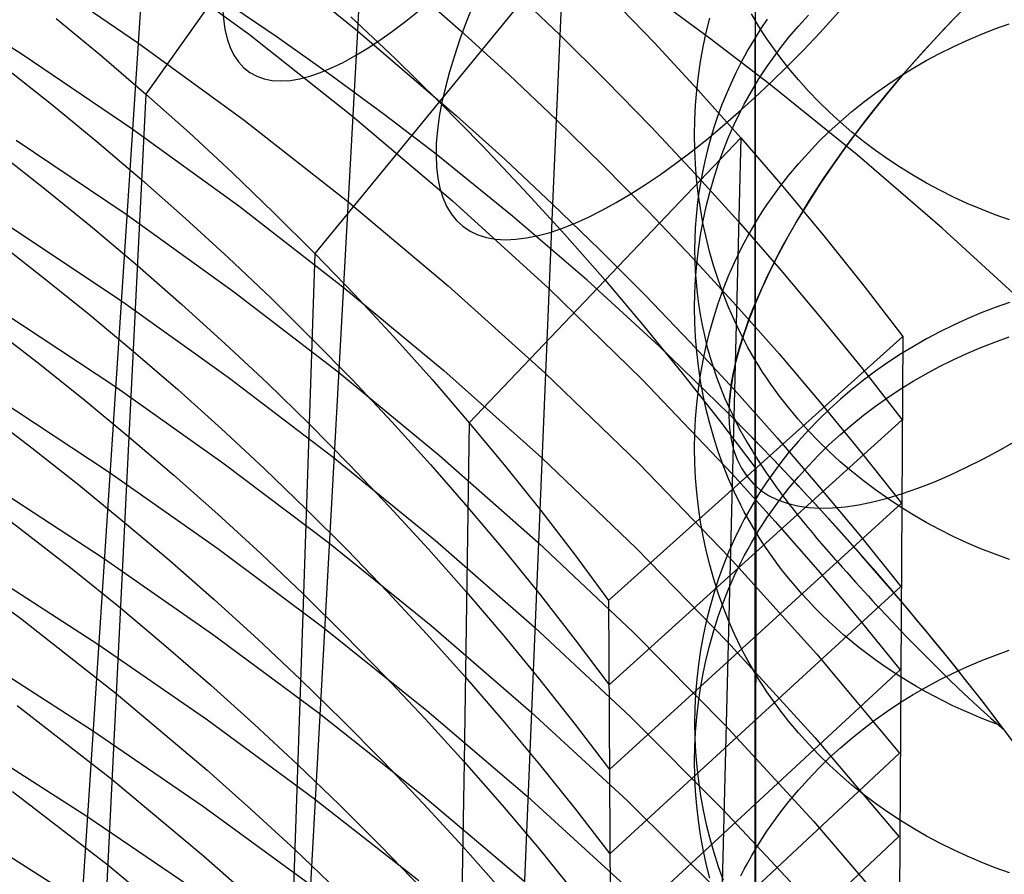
# Model space of a CAD drawing. Extents: x -383 to 1849, y -1185 to -529.
# Tile 862 of 870: x 1724 to 1755, y -662 to -635. Entities that reach past the tile are written whole.
import ezdxf

# ---------------------------------------------------------------- set-up
doc = ezdxf.new("R2010")
doc.units = 0
doc.layers.add('PREDEFINITO', color=7, linetype='CONTINUOUS')

msp = doc.modelspace()

# ---------------------------------------------------------------- linework, layer by layer
at = {"layer": 'PREDEFINITO'}
for p, q in [((1747.349, -605.521, 0.819), (1747.345, -696.67, 341.845)), ((1747.349, -620.991, 0.559), (1747.346, -711.303, 338.545)), ((1728.369, -621.637, 727.771), (1724.381, -682.515, 523.286)), ((1734.995, -626.869, 724.944), (1727.714, -637.155, 728.138)), ((1734.995, -626.869, 724.944), (1734.528, -635.117, 697.312)), ((1727.63, -632.72, 690.569), (1731.05, -635.24, 689.359)), ((1741.176, -632.52, 721.912), (1733.158, -642.295, 724.939)), ((1741.176, -632.52, 721.912), (1740.822, -640.701, 694.567)), ((1723.919, -633.088, 682.388), (1727.445, -635.49, 681.269)), ((1720.099, -633.582, 674.076), (1723.723, -635.867, 673.047)), ((1732.887, -633.786, 697.969), (1734.528, -635.117, 697.312)), ((1736.289, -633.731, 705.83), (1737.867, -635.12, 705.125)), ((1739.546, -633.802, 713.549), (1741.058, -635.247, 712.797)), ((1742.649, -633.995, 721.123), (1744.092, -635.494, 720.324)), ((1745.883, -635.35, 742.838), (1743.925, -633.908, 743.67)), ((1731.948, -635.326, 724.376), (1730.182, -634.13, 725.067)), ((1724.824, -634.714, 729.648), (1726.283, -635.923, 728.901)), ((1734.318, -634.664, 725.01), (1735.757, -636.024, 724.224)), ((1745.772, -635.171, 95.778), (1745.886, -634.71, 95.901)), ((1747.349, -634.774, 52.042), (1747.23, -634.57, 52.097)), ((1748.748, -634.962, 704.936), (1749.068, -634.609, 704.829)), ((1747.473, -634.977, 51.988), (1747.349, -634.774, 52.042)), ((1747.539, -635.039, 710.444), (1747.349, -635.339, 710.551)), ((1747.601, -635.178, 51.934), (1747.473, -634.977, 51.988)), ((1747.737, -634.742, 710.343), (1747.539, -635.039, 710.444)), ((1748.441, -635.325, 705.047), (1748.748, -634.962, 704.936)), ((1755.078, -635.056, 136.252), (1755.539, -634.892, 136.296)), ((1731.05, -635.24, 689.359), (1734.372, -637.867, 688.101)), ((1734.528, -635.117, 697.312), (1731.657, -687.288, 522.433)), ((1733.684, -636.553, 723.667), (1731.948, -635.326, 724.376)), ((1734.528, -635.117, 697.312), (1737.729, -637.858, 695.962)), ((1737.867, -635.12, 705.125), (1739.418, -636.535, 704.409)), ((1741.058, -635.247, 712.797), (1742.542, -636.716, 712.034)), ((1745.672, -635.635, 95.654), (1745.772, -635.171, 95.778)), ((1747.806, -636.827, 741.985), (1745.883, -635.35, 742.838)), ((1747.349, -635.339, 710.551), (1747.232, -635.534, 710.622)), ((1747.349, -650.249, 661.505), (1747.349, -635.339, 710.551)), ((1747.732, -635.376, 51.881), (1747.601, -635.178, 51.934)), ((1748.147, -635.698, 705.16), (1748.441, -635.325, 705.047)), ((1754.173, -635.424, 136.153), (1754.623, -635.233, 136.204)), ((1754.623, -635.233, 136.204), (1755.078, -635.056, 136.252)), ((1727.445, -635.49, 681.269), (1730.879, -638.001, 680.103)), ((1744.092, -635.494, 720.324), (1745.505, -637.017, 719.513)), ((1745.588, -636.102, 95.529), (1745.672, -635.635, 95.654)), ((1747.232, -635.534, 710.622), (1747.118, -635.731, 710.696)), ((1747.867, -635.572, 51.828), (1747.732, -635.376, 51.881)), ((1748.147, -635.958, 51.725), (1747.867, -635.572, 51.828)), ((1753.293, -635.847, 136.04), (1753.73, -635.629, 136.098)), ((1753.73, -635.629, 136.098), (1754.173, -635.424, 136.153)), ((1723.723, -635.867, 673.047), (1727.261, -638.26, 671.97)), ((1726.283, -635.923, 728.901), (1727.714, -637.155, 728.138)), ((1747.008, -635.929, 710.771), (1746.902, -636.128, 710.848)), ((1747.118, -635.731, 710.696), (1747.008, -635.929, 710.771)), ((1747.866, -636.08, 705.276), (1748.147, -635.698, 705.16)), ((1748.441, -636.334, 51.624), (1748.147, -635.958, 51.725)), ((1752.864, -636.078, 135.978), (1753.293, -635.847, 136.04)), ((1723.172, -636.301, 721.104), (1724.667, -637.483, 720.394)), ((1735.757, -636.024, 724.224), (1737.167, -637.407, 723.425)), ((1745.52, -636.572, 95.403), (1745.588, -636.102, 95.529)), ((1746.902, -636.128, 710.848), (1746.728, -636.473, 710.986)), ((1747.6, -636.47, 705.395), (1747.732, -636.274, 705.335)), ((1747.732, -636.274, 705.335), (1747.866, -636.08, 705.276)), ((1752.028, -636.578, 135.843), (1752.442, -636.322, 135.912)), ((1752.442, -636.322, 135.912), (1752.864, -636.078, 135.978)), ((1735.39, -637.81, 722.942), (1733.684, -636.553, 723.667)), ((1739.418, -636.535, 704.409), (1740.94, -637.974, 703.682)), ((1745.466, -637.045, 95.277), (1745.52, -636.572, 95.403)), ((1746.728, -636.473, 710.986), (1746.565, -636.822, 711.129)), ((1747.473, -636.669, 705.455), (1747.6, -636.47, 705.395)), ((1748.748, -636.7, 51.526), (1748.441, -636.334, 51.624)), ((1751.623, -636.847, 135.771), (1752.028, -636.578, 135.843)), ((1742.542, -636.716, 712.034), (1743.996, -638.21, 711.26)), ((1746.565, -636.822, 711.129), (1746.413, -637.173, 711.278)), ((1747.229, -637.073, 705.578), (1747.349, -636.87, 705.516)), ((1747.349, -636.87, 705.516), (1747.473, -636.669, 705.455)), ((1750.635, -639.116, 740.663), (1747.806, -636.827, 741.985)), ((1749.068, -637.057, 51.431), (1748.748, -636.7, 51.526)), ((1751.226, -637.127, 135.696), (1751.623, -636.847, 135.771)), ((1727.714, -637.155, 728.138), (1727.166, -648.201, 691.307)), ((1727.714, -637.155, 728.138), (1729.118, -638.408, 727.36)), ((1745.428, -637.518, 95.15), (1745.466, -637.045, 95.277)), ((1745.505, -637.017, 719.513), (1746.889, -638.563, 718.692)), ((1746.413, -637.173, 711.278), (1746.271, -637.526, 711.432)), ((1747.113, -637.278, 705.64), (1747.229, -637.073, 705.578)), ((1749.401, -637.404, 51.338), (1749.068, -637.057, 51.431)), ((1750.84, -637.419, 135.618), (1751.226, -637.127, 135.696)), ((1724.667, -637.483, 720.394), (1726.136, -638.689, 719.67)), ((1737.167, -637.407, 723.425), (1738.548, -638.813, 722.614)), ((1745.405, -637.993, 95.023), (1745.428, -637.518, 95.15)), ((1746.271, -637.526, 711.432), (1746.141, -637.881, 711.592)), ((1746.892, -637.693, 705.767), (1747.001, -637.485, 705.703)), ((1747.001, -637.485, 705.703), (1747.113, -637.278, 705.64)), ((1749.746, -637.74, 51.248), (1749.401, -637.404, 51.338)), ((1750.463, -637.722, 135.536), (1750.84, -637.419, 135.618)), ((1734.372, -637.867, 688.101), (1737.591, -640.597, 686.798)), ((1737.066, -639.097, 722.198), (1735.39, -637.81, 722.942)), ((1737.729, -637.858, 695.962), (1739.289, -639.267, 695.27)), ((1746.141, -637.881, 711.592), (1746.022, -638.237, 711.756)), ((1746.687, -638.117, 705.895), (1746.892, -637.693, 705.767)), ((1750.101, -638.066, 51.161), (1749.746, -637.74, 51.248)), ((1750.097, -638.037, 135.452), (1750.463, -637.722, 135.536)), ((1730.879, -638.001, 680.103), (1734.217, -640.616, 678.89)), ((1740.94, -637.974, 703.682), (1742.434, -639.438, 702.944)), ((1743.996, -638.21, 711.26), (1745.421, -639.727, 710.475)), ((1745.397, -638.468, 94.896), (1745.405, -637.993, 95.023)), ((1746.497, -638.547, 706.026), (1746.687, -638.117, 705.895)), ((1749.741, -638.363, 135.364), (1750.097, -638.037, 135.452)), ((1750.468, -638.38, 51.077), (1750.101, -638.066, 51.161)), ((1727.261, -638.26, 671.97), (1730.709, -640.76, 670.847)), ((1729.118, -638.408, 727.36), (1730.493, -639.683, 726.567)), ((1745.404, -638.944, 94.769), (1745.397, -638.468, 94.896)), ((1746.022, -638.237, 711.756), (1745.913, -638.595, 711.925)), ((1749.397, -638.699, 135.274), (1749.741, -638.363, 135.364)), ((1750.846, -638.684, 50.995), (1750.468, -638.38, 51.077)), ((1723.527, -638.646, 663.697), (1727.077, -641.03, 662.662)), ((1726.136, -638.689, 719.67), (1727.577, -639.917, 718.93)), ((1746.889, -638.563, 718.692), (1738.136, -647.749, 721.52)), ((1738.548, -638.813, 722.614), (1739.899, -640.239, 721.79)), ((1746.889, -638.563, 718.692), (1745.398, -698.052, 520.556)), ((1745.913, -638.595, 711.925), (1745.815, -638.954, 712.1)), ((1746.322, -638.983, 706.159), (1746.497, -638.547, 706.026)), ((1746.889, -638.563, 718.692), (1748.241, -640.132, 717.86)), ((1749.065, -639.045, 135.181), (1749.397, -638.699, 135.274)), ((1751.233, -638.976, 50.917), (1750.846, -638.684, 50.995)), ((1723.005, -639.074, 711.827), (1724.51, -640.252, 711.14)), ((1739.534, -641.093, 721.046), (1737.066, -639.097, 722.198)), ((1745.426, -639.419, 94.641), (1745.404, -638.944, 94.769)), ((1745.815, -638.954, 712.1), (1745.727, -639.313, 712.278)), ((1746.162, -639.425, 706.293), (1746.322, -638.983, 706.159)), ((1748.745, -639.402, 135.085), (1749.065, -639.045, 135.181)), ((1753.381, -641.478, 739.299), (1750.635, -639.116, 740.663)), ((1751.63, -639.256, 50.842), (1751.233, -638.976, 50.917)), ((1739.289, -639.267, 695.27), (1740.822, -640.701, 694.567)), ((1742.434, -639.438, 702.944), (1743.9, -640.926, 702.195)), ((1745.464, -639.892, 94.515), (1745.426, -639.419, 94.641)), ((1745.727, -639.313, 712.278), (1745.65, -639.672, 712.461)), ((1746.017, -639.873, 706.429), (1746.162, -639.425, 706.293)), ((1748.438, -639.768, 134.986), (1748.745, -639.402, 135.085)), ((1752.036, -639.525, 50.77), (1751.63, -639.256, 50.842)), ((1730.493, -639.683, 726.567), (1731.84, -640.979, 725.76)), ((1745.421, -639.727, 710.475), (1746.816, -641.268, 709.679)), ((1745.65, -639.672, 712.461), (1745.584, -640.031, 712.648)), ((1748.145, -640.144, 134.885), (1748.438, -639.768, 134.986)), ((1752.45, -639.781, 50.702), (1752.036, -639.525, 50.77)), ((1752.873, -640.025, 50.637), (1752.45, -639.781, 50.702)), ((1727.577, -639.917, 718.93), (1728.991, -641.166, 718.176)), ((1745.517, -640.365, 94.388), (1745.464, -639.892, 94.515)), ((1745.584, -640.031, 712.648), (1745.528, -640.39, 712.839)), ((1745.888, -640.325, 706.567), (1746.017, -639.873, 706.429)), ((1748.241, -640.132, 717.86), (1749.562, -641.725, 717.018)), ((1753.303, -640.256, 50.575), (1752.873, -640.025, 50.637)), ((1724.51, -640.252, 711.14), (1725.988, -641.454, 710.438)), ((1739.899, -640.239, 721.79), (1741.221, -641.687, 720.954)), ((1745.528, -640.39, 712.839), (1745.482, -640.748, 713.034)), ((1745.585, -640.835, 94.262), (1745.517, -640.365, 94.388)), ((1745.774, -640.782, 706.705), (1745.888, -640.325, 706.567)), ((1747.865, -640.53, 134.782), (1748.145, -640.144, 134.885)), ((1753.74, -640.474, 50.516), (1753.303, -640.256, 50.575)), ((1730.709, -640.76, 670.847), (1734.062, -643.365, 669.68)), ((1734.217, -640.616, 678.89), (1737.454, -643.335, 677.635)), ((1737.591, -640.597, 686.798), (1740.705, -643.428, 685.453)), ((1740.822, -640.701, 694.567), (1738.682, -692.458, 521.521)), ((1740.822, -640.701, 694.567), (1742.327, -642.159, 693.854)), ((1745.482, -640.748, 713.034), (1745.447, -641.106, 713.232)), ((1747.599, -640.924, 134.676), (1747.73, -640.726, 134.729)), ((1747.73, -640.726, 134.729), (1747.865, -640.53, 134.782)), ((1754.184, -640.679, 50.462), (1753.74, -640.474, 50.516)), ((1754.634, -640.87, 50.41), (1754.184, -640.679, 50.462)), ((1727.077, -641.03, 662.662), (1730.538, -643.52, 661.583)), ((1731.84, -640.979, 725.76), (1733.158, -642.295, 724.939)), ((1743.9, -640.926, 702.195), (1745.336, -642.438, 701.436)), ((1745.669, -641.302, 94.137), (1745.585, -640.835, 94.262)), ((1745.675, -641.242, 706.845), (1745.774, -640.782, 706.705)), ((1747.472, -641.125, 134.622), (1747.599, -640.924, 134.676)), ((1755.09, -641.047, 50.363), (1754.634, -640.87, 50.41)), ((1755.551, -641.211, 50.319), (1755.09, -641.047, 50.363)), ((1728.991, -641.166, 718.176), (1730.378, -642.437, 717.408)), ((1741.931, -643.156, 719.855), (1739.534, -641.093, 721.046)), ((1745.447, -641.106, 713.232), (1745.421, -641.463, 713.433)), ((1745.591, -641.705, 706.986), (1745.675, -641.242, 706.845)), ((1745.768, -641.766, 94.012), (1745.669, -641.302, 94.137)), ((1746.816, -641.268, 709.679), (1748.18, -642.833, 708.874)), ((1747.229, -641.532, 134.512), (1747.349, -641.327, 134.567)), ((1747.349, -641.327, 134.567), (1747.472, -641.125, 134.622)), ((1723.332, -641.428, 654.34), (1726.893, -643.803, 653.347)), ((1725.988, -641.454, 710.438), (1727.44, -642.678, 709.722)), ((1741.221, -641.687, 720.954), (1742.512, -643.156, 720.106)), ((1745.421, -641.463, 713.433), (1745.406, -641.818, 713.637)), ((1745.523, -642.171, 707.128), (1745.591, -641.705, 706.986)), ((1747.113, -641.739, 134.456), (1747.229, -641.532, 134.512)), ((1756.043, -643.913, 737.893), (1753.381, -641.478, 739.299)), ((1722.838, -641.846, 702.55), (1724.352, -643.021, 701.886)), ((1745.406, -641.818, 713.637), (1745.401, -642.172, 713.844)), ((1745.881, -642.227, 93.889), (1745.768, -641.766, 94.012)), ((1746.892, -642.159, 134.343), (1747.001, -641.948, 134.4)), ((1747.001, -641.948, 134.4), (1747.113, -641.739, 134.456)), ((1749.562, -641.725, 717.018), (1750.852, -643.339, 716.166)), ((1733.158, -642.295, 724.939), (1732.788, -653.278, 688.502)), ((1733.158, -642.295, 724.939), (1734.447, -643.63, 724.105)), ((1742.327, -642.159, 693.854), (1743.804, -643.642, 693.131)), ((1745.401, -642.172, 713.844), (1745.406, -642.524, 714.053)), ((1745.469, -642.639, 707.27), (1745.523, -642.171, 707.128)), ((1746.011, -642.683, 93.766), (1745.881, -642.227, 93.889)), ((1746.687, -642.586, 134.228), (1746.892, -642.159, 134.343)), ((1730.378, -642.437, 717.408), (1731.736, -643.729, 716.626)), ((1745.336, -642.438, 701.436), (1746.743, -643.974, 700.667)), ((1745.406, -642.524, 714.053), (1745.42, -642.874, 714.264)), ((1745.431, -643.109, 707.413), (1745.469, -642.639, 707.27)), ((1746.497, -643.02, 134.111), (1746.687, -642.586, 134.228)), ((1727.44, -642.678, 709.722), (1728.865, -643.924, 708.992)), ((1745.42, -642.874, 714.264), (1745.445, -643.224, 714.478)), ((1746.155, -643.135, 93.645), (1746.011, -642.683, 93.766)), ((1748.18, -642.833, 708.874), (1749.514, -644.42, 708.058)), ((1724.352, -643.021, 701.886), (1725.841, -644.219, 701.207)), ((1744.257, -645.283, 718.626), (1741.931, -643.156, 719.855)), ((1742.512, -643.156, 720.106), (1743.773, -644.645, 719.246)), ((1745.409, -643.58, 707.556), (1745.431, -643.109, 707.413)), ((1745.445, -643.224, 714.478), (1745.479, -643.571, 714.692)), ((1746.315, -643.581, 93.525), (1746.155, -643.135, 93.645)), ((1746.322, -643.46, 133.993), (1746.497, -643.02, 134.111)), ((1730.538, -643.52, 661.583), (1733.907, -646.114, 660.461)), ((1734.062, -643.365, 669.68), (1737.317, -646.072, 668.472)), ((1737.454, -643.335, 677.635), (1740.587, -646.155, 676.338)), ((1740.705, -643.428, 685.453), (1743.708, -646.359, 684.067)), ((1745.401, -644.051, 707.699), (1745.409, -643.58, 707.556)), ((1745.479, -643.571, 714.692), (1745.523, -643.916, 714.908)), ((1746.162, -643.906, 133.872), (1746.322, -643.46, 133.993)), ((1746.49, -644.021, 93.407), (1746.315, -643.581, 93.525)), ((1750.852, -643.339, 716.166), (1752.109, -644.974, 715.305)), ((1726.893, -643.803, 653.347), (1730.368, -646.283, 652.311)), ((1728.865, -643.924, 708.992), (1730.262, -645.191, 708.249)), ((1731.736, -643.729, 716.626), (1733.066, -645.041, 715.83)), ((1734.447, -643.63, 724.105), (1735.706, -644.985, 723.257)), ((1743.804, -643.642, 693.131), (1745.252, -645.149, 692.398)), ((1745.523, -643.916, 714.908), (1745.577, -644.26, 715.124)), ((1746.017, -644.358, 133.751), (1746.162, -643.906, 133.872)), ((1755.551, -643.874, 659.567), (1755.09, -644.036, 659.616)), ((1723.137, -644.209, 644.995), (1726.71, -646.575, 644.044)), ((1725.841, -644.219, 701.207), (1727.303, -645.439, 700.515)), ((1745.409, -644.522, 707.843), (1745.401, -644.051, 707.699)), ((1746.68, -644.455, 93.29), (1746.49, -644.021, 93.407)), ((1746.743, -643.974, 700.667), (1748.12, -645.533, 699.888)), ((1754.634, -644.212, 659.67), (1754.184, -644.401, 659.727)), ((1755.09, -644.036, 659.616), (1754.634, -644.212, 659.67)), ((1745.431, -644.993, 707.986), (1745.409, -644.522, 707.843)), ((1745.577, -644.26, 715.124), (1745.641, -644.601, 715.341)), ((1745.888, -644.814, 133.628), (1746.017, -644.358, 133.751)), ((1746.885, -644.882, 93.175), (1746.68, -644.455, 93.29)), ((1749.514, -644.42, 708.058), (1750.817, -646.029, 707.234)), ((1754.184, -644.401, 659.727), (1753.74, -644.604, 659.789)), ((1722.672, -644.618, 693.274), (1724.195, -645.79, 692.632)), ((1743.773, -644.645, 719.246), (1745.003, -646.154, 718.375)), ((1745.641, -644.601, 715.341), (1745.714, -644.941, 715.558)), ((1745.774, -645.275, 133.504), (1745.888, -644.814, 133.628)), ((1746.994, -645.093, 93.118), (1746.885, -644.882, 93.175)), ((1753.303, -644.82, 659.855), (1752.872, -645.049, 659.924)), ((1753.74, -644.604, 659.789), (1753.303, -644.82, 659.855)), ((1730.262, -645.191, 708.249), (1731.632, -646.479, 707.491)), ((1733.066, -645.041, 715.83), (1734.367, -646.373, 715.021)), ((1735.706, -644.985, 723.257), (1736.936, -646.358, 722.395)), ((1752.109, -644.974, 715.305), (1742.626, -653.482, 717.894)), ((1745.252, -645.149, 692.398), (1746.67, -646.68, 691.655)), ((1745.47, -645.463, 708.129), (1745.431, -644.993, 707.986)), ((1745.714, -644.941, 715.558), (1745.798, -645.279, 715.774)), ((1747.106, -645.302, 93.062), (1746.994, -645.093, 93.118)), ((1752.109, -644.974, 715.305), (1751.751, -704.055, 519.542)), ((1752.872, -645.049, 659.924), (1752.45, -645.29, 659.998)), ((1754.623, -645.326, 173.904), (1755.078, -645.149, 173.952)), ((1755.078, -645.149, 173.952), (1755.539, -644.985, 173.996)), ((1727.303, -645.439, 700.515), (1728.738, -646.681, 699.809)), ((1746.509, -647.472, 717.362), (1744.257, -645.283, 718.626)), ((1745.523, -645.931, 708.271), (1745.47, -645.463, 708.129)), ((1745.675, -645.74, 133.379), (1745.774, -645.275, 133.504)), ((1745.798, -645.279, 715.774), (1745.892, -645.615, 715.989)), ((1747.222, -645.509, 93.007), (1747.106, -645.302, 93.062)), ((1747.342, -645.714, 92.951), (1747.222, -645.509, 93.007)), ((1752.45, -645.29, 659.998), (1752.035, -645.544, 660.075)), ((1753.73, -645.722, 173.798), (1754.173, -645.517, 173.853)), ((1754.173, -645.517, 173.853), (1754.623, -645.326, 173.904)), ((1724.195, -645.79, 692.632), (1725.693, -646.984, 691.976)), ((1745.591, -646.207, 133.253), (1745.675, -645.74, 133.379)), ((1745.892, -645.615, 715.989), (1745.995, -645.949, 716.202)), ((1747.466, -645.916, 92.897), (1747.342, -645.714, 92.951)), ((1748.12, -645.533, 699.888), (1749.466, -647.116, 699.099)), ((1751.63, -645.81, 660.155), (1751.233, -646.088, 660.24)), ((1752.035, -645.544, 660.075), (1751.63, -645.81, 660.155)), ((1753.293, -645.94, 173.74), (1753.73, -645.722, 173.798)), ((1733.907, -646.114, 660.461), (1737.18, -648.81, 659.3)), ((1737.317, -646.072, 668.472), (1740.47, -648.882, 667.224)), ((1740.587, -646.155, 676.338), (1743.613, -649.075, 675.003)), ((1745.003, -646.154, 718.375), (1746.201, -647.682, 717.493)), ((1745.591, -646.397, 708.412), (1745.523, -645.931, 708.271)), ((1745.995, -645.949, 716.202), (1746.109, -646.281, 716.412)), ((1747.593, -646.117, 92.843), (1747.466, -645.916, 92.897)), ((1747.724, -646.315, 92.789), (1747.593, -646.117, 92.843)), ((1750.817, -646.029, 707.234), (1752.087, -647.66, 706.4)), ((1751.233, -646.088, 660.24), (1750.845, -646.377, 660.328)), ((1752.864, -646.171, 173.678), (1753.293, -645.94, 173.74)), ((1730.368, -646.283, 652.311), (1733.752, -648.866, 651.236)), ((1731.632, -646.479, 707.491), (1732.973, -647.787, 706.721)), ((1734.367, -646.373, 715.021), (1735.638, -647.724, 714.199)), ((1736.936, -646.358, 722.395), (1738.136, -647.749, 721.52)), ((1743.708, -646.359, 684.067), (1746.598, -649.386, 682.642)), ((1745.523, -646.677, 133.126), (1745.591, -646.207, 133.253)), ((1745.675, -646.86, 708.553), (1745.591, -646.397, 708.412)), ((1746.109, -646.281, 716.412), (1746.233, -646.613, 716.62)), ((1747.859, -646.511, 92.737), (1747.724, -646.315, 92.789)), ((1750.845, -646.377, 660.328), (1750.468, -646.678, 660.419)), ((1752.028, -646.671, 173.544), (1752.442, -646.415, 173.613)), ((1752.442, -646.415, 173.613), (1752.864, -646.171, 173.678)), ((1726.71, -646.575, 644.044), (1730.198, -649.045, 643.052)), ((1728.738, -646.681, 699.809), (1730.147, -647.944, 699.089)), ((1745.47, -647.15, 132.999), (1745.523, -646.677, 133.126)), ((1746.233, -646.613, 716.62), (1746.367, -646.943, 716.823)), ((1746.67, -646.68, 691.655), (1748.06, -648.234, 690.902)), ((1748.139, -646.897, 92.633), (1747.859, -646.511, 92.737)), ((1750.468, -646.678, 660.419), (1750.101, -646.989, 660.514)), ((1751.623, -646.94, 173.472), (1752.028, -646.671, 173.544)), ((1722.944, -646.985, 635.673), (1726.528, -649.342, 634.764)), ((1725.693, -646.984, 691.976), (1727.166, -648.201, 691.307)), ((1745.774, -647.32, 708.693), (1745.675, -646.86, 708.553)), ((1746.367, -646.943, 716.823), (1746.512, -647.271, 717.02)), ((1748.433, -647.273, 92.531), (1748.139, -646.897, 92.633)), ((1750.101, -646.989, 660.514), (1749.745, -647.312, 660.612)), ((1751.226, -647.22, 173.397), (1751.623, -646.94, 173.472)), ((1722.505, -647.391, 683.997), (1724.038, -648.559, 683.377)), ((1745.431, -647.624, 132.871), (1745.47, -647.15, 132.999)), ((1745.888, -647.777, 708.832), (1745.774, -647.32, 708.693)), ((1746.512, -647.271, 717.02), (1746.605, -647.469, 717.136)), ((1748.741, -647.64, 92.432), (1748.433, -647.273, 92.531)), ((1749.745, -647.312, 660.612), (1749.401, -647.645, 660.713)), ((1749.466, -647.116, 699.099), (1750.782, -648.72, 698.302)), ((1750.84, -647.512, 173.319), (1751.226, -647.22, 173.397)), ((1735.638, -647.724, 714.199), (1736.881, -649.093, 713.364)), ((1738.136, -647.749, 721.52), (1737.967, -658.678, 685.502)), ((1738.136, -647.749, 721.52), (1739.305, -649.158, 720.632)), ((1752.087, -647.66, 706.4), (1742.641, -656.205, 709.001)), ((1745.409, -648.099, 132.743), (1745.431, -647.624, 132.871)), ((1746.201, -647.682, 717.493), (1747.368, -649.228, 716.6)), ((1747.964, -648.961, 716.502), (1746.509, -647.472, 717.362)), ((1746.605, -647.469, 717.136), (1746.702, -647.667, 717.25)), ((1746.702, -647.667, 717.25), (1746.851, -647.954, 717.409)), ((1749.061, -647.997, 92.336), (1748.741, -647.64, 92.432)), ((1749.401, -647.645, 660.713), (1749.068, -647.988, 660.818)), ((1750.463, -647.816, 173.238), (1750.84, -647.512, 173.319)), ((1730.147, -647.944, 699.089), (1731.528, -649.228, 698.357)), ((1732.973, -647.787, 706.721), (1734.286, -649.115, 705.937)), ((1746.017, -648.229, 708.969), (1745.888, -647.777, 708.832)), ((1746.851, -647.954, 717.409), (1747.008, -648.241, 717.56)), ((1749.068, -647.988, 660.818), (1748.748, -648.341, 660.925)), ((1749.394, -648.343, 92.242), (1749.061, -647.997, 92.336)), ((1750.097, -648.13, 173.154), (1750.463, -647.816, 173.238)), ((1727.166, -648.201, 691.307), (1724.7, -697.85, 525.44)), ((1727.166, -648.201, 691.307), (1728.612, -649.439, 690.625)), ((1745.401, -648.575, 132.615), (1745.409, -648.099, 132.743)), ((1746.162, -648.677, 709.106), (1746.017, -648.229, 708.969)), ((1747.008, -648.241, 717.56), (1747.09, -648.385, 717.633)), ((1748.06, -648.234, 690.902), (1749.419, -649.812, 690.14)), ((1748.748, -648.341, 660.925), (1748.441, -648.704, 661.035)), ((1749.738, -648.68, 92.152), (1749.394, -648.343, 92.242)), ((1749.741, -648.456, 173.066), (1750.097, -648.13, 173.154)), ((1724.038, -648.559, 683.377), (1725.546, -649.749, 682.745)), ((1745.408, -649.05, 132.487), (1745.401, -648.575, 132.615)), ((1746.322, -649.119, 709.24), (1746.162, -648.677, 709.106)), ((1747.09, -648.385, 717.633), (1747.174, -648.529, 717.703)), ((1747.174, -648.529, 717.703), (1747.26, -648.672, 717.77)), ((1747.26, -648.672, 717.77), (1747.349, -648.815, 717.834)), ((1749.397, -648.792, 172.976), (1749.741, -648.456, 173.066)), ((1750.094, -649.006, 92.064), (1749.738, -648.68, 92.152)), ((1733.752, -648.866, 651.236), (1737.043, -651.551, 650.122)), ((1737.18, -648.81, 659.3), (1740.354, -651.608, 658.102)), ((1740.47, -648.882, 667.224), (1743.518, -651.791, 665.94)), ((1747.349, -648.815, 717.834), (1747.467, -649.002, 717.912)), ((1747.349, -664.612, 665.871), (1747.349, -648.815, 717.834)), ((1747.467, -649.002, 717.912), (1747.589, -649.188, 717.985)), ((1749.384, -650.476, 715.628), (1747.964, -648.961, 716.502)), ((1748.441, -648.704, 661.035), (1748.147, -649.077, 661.149)), ((1749.065, -649.139, 172.884), (1749.397, -648.792, 172.976)), ((1750.462, -649.32, 91.979), (1750.094, -649.006, 92.064)), ((1750.782, -648.72, 698.302), (1752.066, -650.346, 697.495)), ((1730.198, -649.045, 643.052), (1733.599, -651.617, 642.022)), ((1731.528, -649.228, 698.357), (1732.881, -650.533, 697.612)), ((1734.286, -649.115, 705.937), (1735.57, -650.462, 705.141)), ((1736.881, -649.093, 713.364), (1738.094, -650.481, 712.516)), ((1739.305, -649.158, 720.632), (1740.444, -650.584, 719.732)), ((1743.613, -649.075, 675.003), (1746.526, -652.093, 673.63)), ((1745.431, -649.525, 132.359), (1745.408, -649.05, 132.487)), ((1746.497, -649.555, 709.373), (1746.322, -649.119, 709.24)), ((1747.368, -649.228, 716.6), (1747.336, -708.653, 520.811)), ((1747.589, -649.188, 717.985), (1747.714, -649.374, 718.051)), ((1748.147, -649.077, 661.149), (1747.866, -649.459, 661.265)), ((1748.745, -649.495, 172.788), (1749.065, -649.139, 172.884)), ((1750.839, -649.624, 91.896), (1750.462, -649.32, 91.979)), ((1726.528, -649.342, 634.764), (1730.03, -651.801, 633.817)), ((1728.612, -649.439, 690.625), (1730.031, -650.698, 689.93)), ((1745.469, -649.999, 132.231), (1745.431, -649.525, 132.359)), ((1746.687, -649.985, 709.503), (1746.497, -649.555, 709.373)), ((1746.598, -649.386, 682.642), (1747.999, -650.935, 681.916)), ((1747.732, -649.653, 661.324), (1747.6, -649.85, 661.384)), ((1747.714, -649.374, 718.051), (1747.843, -649.559, 718.111)), ((1747.866, -649.459, 661.265), (1747.732, -649.653, 661.324)), ((1747.843, -649.559, 718.111), (1747.974, -649.745, 718.163)), ((1748.438, -649.862, 172.69), (1748.745, -649.495, 172.788)), ((1751.227, -649.917, 91.817), (1750.839, -649.624, 91.896)), ((1722.751, -649.769, 626.33), (1726.347, -652.117, 625.463)), ((1725.546, -649.749, 682.745), (1727.028, -650.962, 682.099)), ((1747.6, -649.85, 661.384), (1747.473, -650.048, 661.444)), ((1747.974, -649.745, 718.163), (1748.042, -649.838, 718.187)), ((1748.042, -649.838, 718.187), (1748.109, -649.931, 718.208)), ((1748.109, -649.931, 718.208), (1748.178, -650.023, 718.228)), ((1748.145, -650.238, 172.589), (1748.438, -649.862, 172.69)), ((1749.419, -649.812, 690.14), (1750.747, -651.411, 689.369)), ((1751.624, -650.197, 91.741), (1751.227, -649.917, 91.817)), ((1722.338, -650.162, 674.718), (1723.88, -651.327, 674.121)), ((1745.523, -650.472, 132.104), (1745.469, -649.999, 132.231)), ((1746.892, -650.409, 709.632), (1746.687, -649.985, 709.503)), ((1747.349, -650.249, 661.505), (1747.229, -650.452, 661.567)), ((1747.343, -692.823, 521.589), (1747.349, -650.249, 661.505)), ((1747.473, -650.048, 661.444), (1747.349, -650.249, 661.505)), ((1747.865, -650.624, 172.486), (1748.145, -650.238, 172.589)), ((1748.178, -650.023, 718.228), (1748.247, -650.116, 718.245)), ((1748.247, -650.116, 718.245), (1748.318, -650.209, 718.261)), ((1748.318, -650.209, 718.261), (1748.388, -650.301, 718.274)), ((1752.03, -650.466, 91.669), (1751.624, -650.197, 91.741)), ((1732.881, -650.533, 697.612), (1734.206, -651.857, 696.854)), ((1735.57, -650.462, 705.141), (1736.826, -651.829, 704.332)), ((1738.094, -650.481, 712.516), (1739.277, -651.887, 711.655)), ((1740.444, -650.584, 719.732), (1741.551, -652.025, 718.819)), ((1752.066, -650.346, 697.495), (1742.655, -658.927, 700.107)), ((1745.591, -650.942, 131.977), (1745.523, -650.472, 132.104)), ((1747.001, -650.618, 709.696), (1746.892, -650.409, 709.632)), ((1747.229, -650.452, 661.567), (1747.113, -650.657, 661.629)), ((1748.388, -650.301, 718.274), (1748.46, -650.395, 718.285)), ((1748.46, -650.395, 718.285), (1748.533, -650.487, 718.294)), ((1748.533, -650.487, 718.294), (1748.605, -650.579, 718.3)), ((1748.605, -650.579, 718.3), (1748.678, -650.671, 718.305)), ((1750.77, -652.015, 714.739), (1749.384, -650.476, 715.628)), ((1752.444, -650.723, 91.599), (1752.03, -650.466, 91.669)), ((1730.031, -650.698, 689.93), (1731.423, -651.978, 689.222)), ((1747.001, -650.864, 661.692), (1746.892, -651.073, 661.755)), ((1747.113, -650.824, 709.758), (1747.001, -650.618, 709.696)), ((1747.113, -650.657, 661.629), (1747.001, -650.864, 661.692)), ((1747.229, -651.029, 709.821), (1747.113, -650.824, 709.758)), ((1747.599, -651.018, 172.38), (1747.73, -650.82, 172.433)), ((1747.73, -650.82, 172.433), (1747.865, -650.624, 172.486)), ((1748.678, -650.671, 718.305), (1748.751, -650.762, 718.307)), ((1748.751, -650.762, 718.307), (1748.824, -650.853, 718.306)), ((1748.824, -650.853, 718.306), (1748.898, -650.944, 718.303)), ((1752.867, -650.967, 91.533), (1752.444, -650.723, 91.599)), ((1727.028, -650.962, 682.099), (1728.485, -652.196, 681.441)), ((1745.675, -651.41, 131.852), (1745.591, -650.942, 131.977)), ((1746.892, -651.073, 661.755), (1746.687, -651.496, 661.884)), ((1747.349, -651.232, 709.882), (1747.229, -651.029, 709.821)), ((1747.349, -651.421, 172.272), (1747.472, -651.219, 172.327)), ((1747.513, -651.499, 709.963), (1747.349, -651.232, 709.882)), ((1747.472, -651.219, 172.327), (1747.599, -651.018, 172.38)), ((1747.999, -650.935, 681.916), (1749.371, -652.508, 681.181)), ((1748.898, -650.944, 718.303), (1748.971, -651.034, 718.298)), ((1748.971, -651.034, 718.298), (1749.045, -651.123, 718.291)), ((1749.045, -651.123, 718.291), (1749.119, -651.213, 718.281)), ((1749.119, -651.213, 718.281), (1749.194, -651.302, 718.268)), ((1753.298, -651.198, 91.47), (1752.867, -650.967, 91.533)), ((1753.735, -651.416, 91.411), (1753.298, -651.198, 91.47)), ((1723.88, -651.327, 674.121), (1725.397, -652.513, 673.512)), ((1737.043, -651.551, 650.122), (1740.237, -654.339, 648.972)), ((1745.774, -651.874, 131.727), (1745.675, -651.41, 131.852)), ((1746.687, -651.496, 661.884), (1746.497, -651.926, 662.015)), ((1747.229, -651.626, 172.217), (1747.349, -651.421, 172.272)), ((1747.685, -651.761, 710.043), (1747.513, -651.499, 709.963)), ((1749.194, -651.302, 718.268), (1749.269, -651.39, 718.254)), ((1749.269, -651.39, 718.254), (1749.343, -651.479, 718.237)), ((1749.343, -651.479, 718.237), (1749.419, -651.567, 718.217)), ((1750.747, -651.411, 689.369), (1752.044, -653.033, 688.591)), ((1754.179, -651.622, 91.356), (1753.735, -651.416, 91.411)), ((1720.597, -651.796, 665.994), (1723.723, -654.094, 664.858)), ((1730.03, -651.801, 633.817), (1733.446, -654.363, 632.833)), ((1733.599, -651.617, 642.022), (1736.908, -654.291, 640.956)), ((1734.206, -651.857, 696.854), (1735.502, -653.201, 696.083)), ((1736.826, -651.829, 704.332), (1738.052, -653.214, 703.511)), ((1740.354, -651.608, 658.102), (1743.423, -654.507, 656.867)), ((1743.518, -651.791, 665.94), (1746.454, -654.798, 664.619)), ((1745.888, -652.335, 131.603), (1745.774, -651.874, 131.727)), ((1747.001, -652.042, 172.106), (1747.113, -651.833, 172.162)), ((1747.113, -651.833, 172.162), (1747.229, -651.626, 172.217)), ((1747.863, -652.019, 710.122), (1747.685, -651.761, 710.043)), ((1749.419, -651.567, 718.217), (1749.494, -651.655, 718.195)), ((1749.494, -651.655, 718.195), (1749.569, -651.743, 718.171)), ((1749.569, -651.743, 718.171), (1749.644, -651.829, 718.145)), ((1749.644, -651.829, 718.145), (1749.718, -651.914, 718.116)), ((1754.63, -651.813, 91.304), (1754.179, -651.622, 91.356)), ((1755.086, -651.991, 91.256), (1754.63, -651.813, 91.304)), ((1726.347, -652.117, 625.463), (1729.863, -654.566, 624.56)), ((1731.423, -651.978, 689.222), (1732.788, -653.278, 688.502)), ((1739.277, -651.887, 711.655), (1740.429, -653.311, 710.782)), ((1741.551, -652.025, 718.819), (1742.626, -653.482, 717.894)), ((1746.497, -651.926, 662.015), (1746.322, -652.362, 662.147)), ((1746.526, -652.093, 673.63), (1749.324, -655.204, 672.222)), ((1746.892, -652.253, 172.05), (1747.001, -652.042, 172.106)), ((1748.047, -652.274, 710.199), (1747.863, -652.019, 710.122)), ((1749.718, -651.914, 718.116), (1749.792, -651.999, 718.086)), ((1749.792, -651.999, 718.086), (1749.865, -652.083, 718.054)), ((1749.865, -652.083, 718.054), (1749.939, -652.166, 718.019)), ((1749.939, -652.166, 718.019), (1750.012, -652.249, 717.983)), ((1752.119, -653.577, 713.837), (1750.77, -652.015, 714.739)), ((1755.547, -652.155, 91.211), (1755.086, -651.991, 91.256)), ((1728.485, -652.196, 681.441), (1729.915, -653.451, 680.771)), ((1746.017, -652.792, 131.48), (1745.888, -652.335, 131.603)), ((1746.322, -652.362, 662.147), (1746.162, -652.805, 662.282)), ((1746.687, -652.68, 171.935), (1746.892, -652.253, 172.05)), ((1748.237, -652.524, 710.275), (1748.047, -652.274, 710.199)), ((1749.371, -652.508, 681.181), (1750.713, -654.103, 680.437)), ((1750.012, -652.249, 717.983), (1750.157, -652.412, 717.904)), ((1750.157, -652.412, 717.904), (1750.301, -652.573, 717.818)), ((1722.56, -652.554, 616.988), (1726.168, -654.892, 616.164)), ((1725.397, -652.513, 673.512), (1726.89, -653.722, 672.89)), ((1746.162, -653.243, 131.359), (1746.017, -652.792, 131.48)), ((1746.162, -652.805, 662.282), (1746.017, -653.252, 662.418)), ((1746.497, -653.115, 171.819), (1746.687, -652.68, 171.935)), ((1748.433, -652.771, 710.35), (1748.237, -652.524, 710.275)), ((1748.636, -653.013, 710.424), (1748.433, -652.771, 710.35)), ((1750.301, -652.573, 717.818), (1750.443, -652.732, 717.726)), ((1750.443, -652.732, 717.726), (1750.585, -652.888, 717.627)), ((1752.044, -653.033, 688.591), (1742.67, -661.649, 691.213)), ((1746.322, -653.555, 171.701), (1746.497, -653.115, 171.819)), ((1748.844, -653.251, 710.496), (1748.636, -653.013, 710.424)), ((1750.585, -652.888, 717.627), (1750.725, -653.042, 717.522)), ((1750.725, -653.042, 717.522), (1750.862, -653.192, 717.412)), ((1729.915, -653.451, 680.771), (1731.319, -654.727, 680.088)), ((1732.788, -653.278, 688.502), (1731.118, -702.632, 524.399)), ((1732.788, -653.278, 688.502), (1734.125, -654.599, 687.77)), ((1735.502, -653.201, 696.083), (1736.77, -654.564, 695.301)), ((1738.052, -653.214, 703.511), (1739.248, -654.617, 702.678)), ((1740.429, -653.311, 710.782), (1741.551, -654.75, 709.897)), ((1746.017, -653.252, 662.418), (1745.888, -653.704, 662.555)), ((1746.321, -653.69, 131.239), (1746.162, -653.243, 131.359)), ((1749.057, -653.485, 710.567), (1748.844, -653.251, 710.496)), ((1750.862, -653.192, 717.412), (1750.999, -653.341, 717.297)), ((1750.999, -653.341, 717.297), (1751.134, -653.487, 717.177)), ((1726.89, -653.722, 672.89), (1728.358, -654.952, 672.255)), ((1742.626, -653.482, 717.894), (1742.921, -713.252, 522.08)), ((1745.888, -653.704, 662.555), (1745.774, -654.161, 662.694)), ((1746.162, -654.002, 171.581), (1746.322, -653.555, 171.701)), ((1746.497, -654.13, 131.121), (1746.321, -653.69, 131.239)), ((1749.276, -653.714, 710.637), (1749.057, -653.485, 710.567)), ((1749.5, -653.939, 710.705), (1749.276, -653.714, 710.637)), ((1751.134, -653.487, 717.177), (1751.267, -653.631, 717.052)), ((1751.267, -653.631, 717.052), (1751.4, -653.773, 716.924)), ((1751.4, -653.773, 716.924), (1751.531, -653.913, 716.792)), ((1753.431, -655.163, 712.922), (1752.119, -653.577, 713.837)), ((1723.723, -654.094, 664.858), (1726.753, -656.482, 663.674)), ((1746.017, -654.453, 171.46), (1746.162, -654.002, 171.581)), ((1749.73, -654.159, 710.772), (1749.5, -653.939, 710.705)), ((1751.531, -653.913, 716.792), (1751.788, -654.185, 716.518)), ((1733.446, -654.363, 632.833), (1736.773, -657.025, 631.814)), ((1736.908, -654.291, 640.956), (1740.122, -657.068, 639.855)), ((1740.237, -654.339, 648.972), (1743.328, -657.227, 647.788)), ((1745.774, -654.161, 662.694), (1745.675, -654.621, 662.834)), ((1746.687, -654.564, 131.004), (1746.497, -654.13, 131.121)), ((1749.964, -654.374, 710.838), (1749.73, -654.159, 710.772)), ((1750.203, -654.585, 710.902), (1749.964, -654.374, 710.838)), ((1750.713, -654.103, 680.437), (1752.023, -655.719, 679.686)), ((1751.788, -654.185, 716.518), (1752.026, -654.436, 716.249)), ((1729.863, -654.566, 624.56), (1733.295, -657.117, 623.622)), ((1731.319, -654.727, 680.088), (1732.695, -656.024, 679.393)), ((1734.125, -654.599, 687.77), (1735.434, -655.939, 687.026)), ((1736.77, -654.564, 695.301), (1738.009, -655.946, 694.506)), ((1739.248, -654.617, 702.678), (1740.415, -656.037, 701.832)), ((1743.423, -654.507, 656.867), (1746.383, -657.504, 655.598)), ((1745.675, -654.621, 662.834), (1745.591, -655.084, 662.975)), ((1745.888, -654.91, 171.338), (1746.017, -654.453, 171.46)), ((1746.892, -654.992, 130.89), (1746.687, -654.564, 131.004)), ((1750.448, -654.791, 710.964), (1750.203, -654.585, 710.902)), ((1752.026, -654.436, 716.249), (1752.264, -654.683, 715.968)), ((1752.264, -654.683, 715.968), (1752.5, -654.925, 715.676)), ((1726.168, -654.892, 616.164), (1729.697, -657.332, 615.304)), ((1728.358, -654.952, 672.255), (1729.799, -656.204, 671.609)), ((1741.551, -654.75, 709.897), (1742.641, -656.205, 709.001)), ((1745.774, -655.371, 171.215), (1745.888, -654.91, 171.338)), ((1746.454, -654.798, 664.619), (1749.277, -657.9, 663.264)), ((1747.001, -655.202, 130.833), (1746.892, -654.992, 130.89)), ((1750.696, -654.992, 711.025), (1750.448, -654.791, 710.964)), ((1750.949, -655.188, 711.085), (1750.696, -654.992, 711.025)), ((1752.5, -654.925, 715.676), (1752.733, -655.163, 715.376)), ((1722.369, -655.34, 607.636), (1725.989, -657.67, 606.854)), ((1745.591, -655.084, 662.975), (1745.523, -655.55, 663.117)), ((1747.113, -655.411, 130.777), (1747.001, -655.202, 130.833)), ((1749.324, -655.204, 672.222), (1752.002, -658.406, 670.781)), ((1751.207, -655.38, 711.143), (1750.949, -655.188, 711.085)), ((1752.733, -655.163, 715.376), (1753.192, -655.623, 714.76)), ((1754.706, -656.77, 711.993), (1753.431, -655.163, 712.922)), ((1754.623, -655.428, 211.64), (1755.078, -655.251, 211.687)), ((1755.078, -655.251, 211.687), (1755.539, -655.088, 211.731)), ((1745.523, -655.55, 663.117), (1745.469, -656.019, 663.259)), ((1745.675, -655.836, 171.09), (1745.774, -655.371, 171.215)), ((1747.229, -655.618, 130.722), (1747.113, -655.411, 130.777)), ((1747.349, -655.823, 130.667), (1747.229, -655.618, 130.722)), ((1751.469, -655.566, 711.2), (1751.207, -655.38, 711.143)), ((1751.735, -655.747, 711.255), (1751.469, -655.566, 711.2)), ((1753.192, -655.623, 714.76), (1753.635, -656.057, 714.133)), ((1753.73, -655.824, 211.534), (1754.173, -655.62, 211.589)), ((1754.173, -655.62, 211.589), (1754.623, -655.428, 211.64)), ((1735.434, -655.939, 687.026), (1736.715, -657.299, 686.269)), ((1738.009, -655.946, 694.506), (1739.22, -657.346, 693.7)), ((1752.023, -655.719, 679.686), (1742.684, -664.371, 682.319)), ((1745.591, -656.303, 170.965), (1745.675, -655.836, 171.09)), ((1747.473, -656.026, 130.613), (1747.349, -655.823, 130.667)), ((1752.004, -655.922, 711.308), (1751.735, -655.747, 711.255)), ((1752.278, -656.093, 711.36), (1752.004, -655.922, 711.308)), ((1753.293, -656.042, 211.475), (1753.73, -655.824, 211.534)), ((1729.799, -656.204, 671.609), (1731.214, -657.476, 670.951)), ((1732.695, -656.024, 679.393), (1734.044, -657.341, 678.686)), ((1740.415, -656.037, 701.832), (1741.551, -657.474, 700.975)), ((1745.469, -656.019, 663.259), (1745.431, -656.488, 663.402)), ((1745.523, -656.774, 170.839), (1745.591, -656.303, 170.965)), ((1747.6, -656.226, 130.559), (1747.473, -656.026, 130.613)), ((1747.732, -656.425, 130.506), (1747.6, -656.226, 130.559)), ((1752.555, -656.258, 711.41), (1752.278, -656.093, 711.36)), ((1752.442, -656.517, 211.348), (1752.864, -656.274, 211.414)), ((1752.836, -656.417, 711.459), (1752.555, -656.258, 711.41)), ((1752.864, -656.274, 211.414), (1753.293, -656.042, 211.475)), ((1753.635, -656.057, 714.133), (1754.074, -656.476, 713.49)), ((1726.753, -656.482, 663.674), (1729.684, -658.956, 662.441)), ((1745.431, -656.488, 663.402), (1745.409, -656.959, 663.545)), ((1747.866, -656.621, 130.453), (1747.732, -656.425, 130.506)), ((1748.147, -657.007, 130.35), (1747.866, -656.621, 130.453)), ((1752.028, -656.774, 211.28), (1752.442, -656.517, 211.348)), ((1753.12, -656.571, 711.505), (1752.836, -656.417, 711.459)), ((1753.407, -656.719, 711.55), (1753.12, -656.571, 711.505)), ((1754.074, -656.476, 713.49), (1754.513, -656.883, 712.829)), ((1723.567, -656.866, 655.592), (1726.617, -659.246, 654.453)), ((1745.47, -657.247, 170.713), (1745.523, -656.774, 170.839)), ((1751.623, -657.042, 211.208), (1752.028, -656.774, 211.28)), ((1753.697, -656.862, 711.594), (1753.407, -656.719, 711.55)), ((1753.991, -656.999, 711.635), (1753.697, -656.862, 711.594)), ((1754.513, -656.883, 712.829), (1754.95, -657.275, 712.159)), ((1755.942, -658.398, 711.053), (1754.706, -656.77, 711.993)), ((1733.295, -657.117, 623.622), (1736.64, -659.769, 622.65)), ((1736.773, -657.025, 631.814), (1740.007, -659.791, 630.763)), ((1740.122, -657.068, 639.855), (1743.235, -659.945, 638.721)), ((1743.328, -657.227, 647.788), (1746.312, -660.214, 646.57)), ((1745.409, -656.959, 663.545), (1745.401, -657.43, 663.688)), ((1745.431, -657.721, 170.586), (1745.47, -657.247, 170.713)), ((1748.441, -657.383, 130.25), (1748.147, -657.007, 130.35)), ((1751.226, -657.322, 211.133), (1751.623, -657.042, 211.208)), ((1754.287, -657.129, 711.675), (1753.991, -656.999, 711.635)), ((1754.586, -657.254, 711.713), (1754.287, -657.129, 711.675)), ((1754.887, -657.373, 711.749), (1754.586, -657.254, 711.713)), ((1729.697, -657.332, 615.304), (1733.145, -659.872, 614.412)), ((1731.214, -657.476, 670.951), (1732.602, -658.768, 670.281)), ((1734.044, -657.341, 678.686), (1735.365, -658.677, 677.967)), ((1736.715, -657.299, 686.269), (1737.967, -658.678, 685.502)), ((1739.22, -657.346, 693.7), (1740.4, -658.764, 692.882)), ((1741.551, -657.474, 700.975), (1742.655, -658.927, 700.107)), ((1745.401, -657.43, 663.688), (1745.409, -657.902, 663.831)), ((1746.383, -657.504, 655.598), (1749.231, -660.596, 654.296)), ((1748.748, -657.749, 130.152), (1748.441, -657.383, 130.25)), ((1750.84, -657.615, 211.055), (1751.226, -657.322, 211.133)), ((1755.191, -657.486, 711.784), (1754.887, -657.373, 711.749)), ((1754.95, -657.275, 712.159), (1755.382, -657.651, 711.485)), ((1725.989, -657.67, 606.854), (1729.532, -660.099, 606.038)), ((1745.409, -658.196, 170.458), (1745.431, -657.721, 170.586)), ((1745.409, -657.902, 663.831), (1745.431, -658.372, 663.974)), ((1749.068, -658.106, 130.057), (1748.748, -657.749, 130.152)), ((1749.277, -657.9, 663.264), (1751.982, -661.093, 661.878)), ((1750.463, -657.918, 210.973), (1750.84, -657.615, 211.055)), ((1722.18, -658.115, 598.308), (1725.811, -660.435, 597.568)), ((1745.401, -658.672, 170.331), (1745.409, -658.196, 170.458)), ((1749.401, -658.453, 129.964), (1749.068, -658.106, 130.057)), ((1750.097, -658.233, 210.889), (1750.463, -657.918, 210.973)), ((1752.002, -658.406, 670.781), (1742.697, -667.092, 673.424)), ((1745.431, -658.372, 663.974), (1745.47, -658.842, 664.117)), ((1749.745, -658.789, 129.875), (1749.401, -658.453, 129.964)), ((1749.741, -658.558, 210.802), (1750.097, -658.233, 210.889)), ((1732.602, -658.768, 670.281), (1733.963, -660.081, 669.6)), ((1735.365, -658.677, 677.967), (1736.659, -660.034, 677.238)), ((1737.967, -658.678, 685.502), (1737.196, -707.764, 523.276)), ((1737.967, -658.678, 685.502), (1739.191, -660.075, 684.722)), ((1740.4, -658.764, 692.882), (1741.55, -660.198, 692.053)), ((1745.409, -659.148, 170.204), (1745.401, -658.672, 170.331)), ((1745.47, -658.842, 664.117), (1745.523, -659.31, 664.26)), ((1749.397, -658.895, 210.712), (1749.741, -658.558, 210.802)), ((1750.101, -659.115, 129.788), (1749.745, -658.789, 129.875)), ((1729.684, -658.956, 662.441), (1731.11, -660.224, 661.808)), ((1745.431, -659.623, 170.076), (1745.409, -659.148, 170.204)), ((1749.065, -659.241, 210.619), (1749.397, -658.895, 210.712)), ((1750.468, -659.43, 129.704), (1750.101, -659.115, 129.788)), ((1726.617, -659.246, 654.453), (1729.569, -661.712, 653.269)), ((1745.523, -659.31, 664.26), (1745.591, -659.776, 664.401)), ((1748.745, -659.598, 210.524), (1749.065, -659.241, 210.619)), ((1750.845, -659.733, 129.623), (1750.468, -659.43, 129.704)), ((1723.412, -659.635, 646.336), (1726.482, -662.008, 645.244)), ((1736.64, -659.769, 622.65), (1739.894, -662.523, 621.648)), ((1740.007, -659.791, 630.763), (1743.143, -662.658, 629.68)), ((1745.469, -660.097, 169.949), (1745.431, -659.623, 170.076)), ((1745.591, -659.776, 664.401), (1745.675, -660.24, 664.542)), ((1748.438, -659.964, 210.426), (1748.745, -659.598, 210.524)), ((1751.233, -660.026, 129.546), (1750.845, -659.733, 129.623)), ((1729.532, -660.099, 606.038), (1732.996, -662.629, 605.191)), ((1733.145, -659.872, 614.412), (1736.508, -662.512, 613.488)), ((1733.963, -660.081, 669.6), (1735.296, -661.414, 668.907)), ((1736.659, -660.034, 677.238), (1737.924, -661.409, 676.497)), ((1739.191, -660.075, 684.722), (1740.385, -661.49, 683.932)), ((1743.235, -659.945, 638.721), (1746.242, -662.922, 637.556)), ((1745.523, -660.57, 169.823), (1745.469, -660.097, 169.949)), ((1748.145, -660.341, 210.325), (1748.438, -659.964, 210.426)), ((1751.63, -660.306, 129.471), (1751.233, -660.026, 129.546)), ((1725.811, -660.435, 597.568), (1729.368, -662.855, 596.797)), ((1731.11, -660.224, 661.808), (1732.509, -661.513, 661.163)), ((1741.55, -660.198, 692.053), (1742.67, -661.649, 691.213)), ((1745.675, -660.24, 664.542), (1745.774, -660.7, 664.682)), ((1746.312, -660.214, 646.57), (1749.185, -663.296, 645.322)), ((1747.865, -660.726, 210.222), (1748.145, -660.341, 210.325)), ((1752.035, -660.575, 129.4), (1751.63, -660.306, 129.471)), ((1745.591, -661.04, 169.697), (1745.523, -660.57, 169.823)), ((1745.774, -660.7, 664.682), (1745.888, -661.156, 664.821)), ((1747.73, -660.922, 210.169), (1747.865, -660.726, 210.222)), ((1749.231, -660.596, 654.296), (1751.962, -663.779, 652.965)), ((1752.45, -660.831, 129.332), (1752.035, -660.575, 129.4)), ((1721.989, -660.886, 588.969), (1725.632, -663.197, 588.271)), ((1745.675, -661.508, 169.572), (1745.591, -661.04, 169.697)), ((1747.599, -661.121, 210.116), (1747.73, -660.922, 210.169)), ((1752.872, -661.075, 129.267), (1752.45, -660.831, 129.332)), ((1753.303, -661.306, 129.206), (1752.872, -661.075, 129.267)), ((1751.982, -661.093, 661.878), (1742.711, -669.812, 664.528)), ((1745.888, -661.156, 664.821), (1746.017, -661.608, 664.958)), ((1747.349, -661.524, 210.008), (1747.472, -661.321, 210.063)), ((1747.472, -661.321, 210.063), (1747.599, -661.121, 210.116)), ((1753.74, -661.524, 129.148), (1753.303, -661.306, 129.206)), ((1729.569, -661.712, 653.269), (1731.007, -662.976, 652.66)), ((1732.509, -661.513, 661.163), (1733.882, -662.822, 660.507)), ((1735.296, -661.414, 668.907), (1736.603, -662.767, 668.204)), ((1737.924, -661.409, 676.497), (1739.162, -662.804, 675.744)), ((1740.385, -661.49, 683.932), (1741.55, -662.922, 683.13)), ((1745.774, -661.973, 169.447), (1745.675, -661.508, 169.572)), ((1746.017, -661.608, 664.958), (1746.162, -662.056, 665.094)), ((1747.229, -661.729, 209.953), (1747.349, -661.524, 210.008)), ((1754.184, -661.729, 129.094), (1753.74, -661.524, 129.148)), ((1726.482, -662.008, 645.244), (1729.456, -664.466, 644.108)), ((1745.888, -662.434, 169.324), (1745.774, -661.973, 169.447)), ((1747.001, -662.145, 209.842), (1747.113, -661.936, 209.898)), ((1747.113, -661.936, 209.898), (1747.229, -661.729, 209.953)), ((1754.634, -661.921, 129.043), (1754.184, -661.729, 129.094)), ((1755.09, -662.098, 128.996), (1754.634, -661.921, 129.043)), ((1746.162, -662.056, 665.094), (1746.322, -662.498, 665.229)), ((1746.892, -662.356, 209.786), (1747.001, -662.145, 209.842)), ((1755.551, -662.262, 128.953), (1755.09, -662.098, 128.996))]:
    msp.add_line(p, q, dxfattribs=at)
at = {"layer": 'PREDEFINITO', "extrusion": (0.793971, -0.526486, -0.304011)}
msp.add_circle((442.224, 1242.33, 1487.146), 16, dxfattribs=at)
at = {"layer": 'PREDEFINITO', "extrusion": (0.741264, -0.581267, -0.335644)}
msp.add_circle((583.674, 1277.763, 1416.71), 16, dxfattribs=at)
at = {"layer": 'PREDEFINITO', "extrusion": (0.653639, -0.655389, -0.378445)}
msp.add_circle((794.368, 1309.895, 1294.451), 16, dxfattribs=at)
msp.add_arc((794.368, 1309.895, 1294.451), 16, 202.1004, 314.5232, dxfattribs=at)
at = {"layer": 'PREDEFINITO', "extrusion": (-2.07028e-10, -0.500055, 0.865994)}
msp.add_arc((1661.76, -275.191, 945.003), 111.987, 33.27982, 40.66809, dxfattribs=at)

doc.saveas('drawing.dxf')
